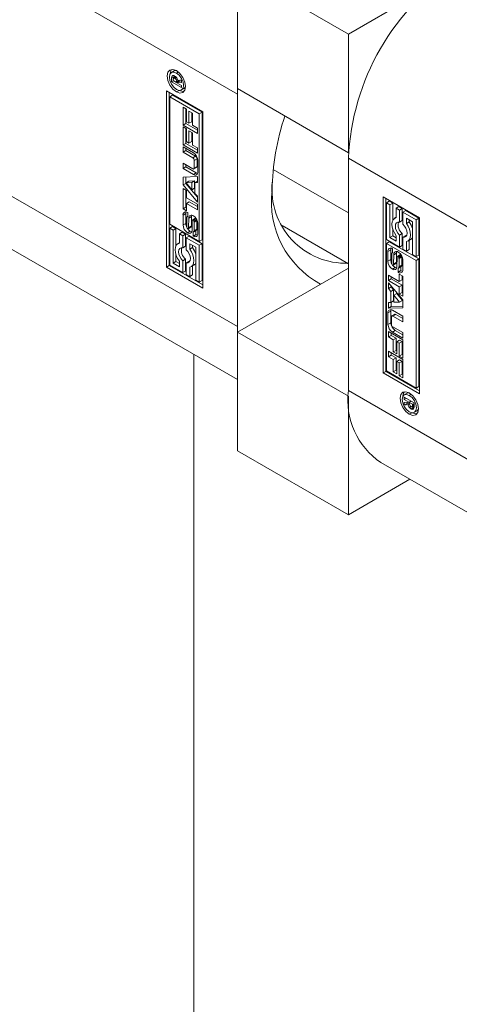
# Model space of a CAD drawing. Header units: millimetres. Extents: x 525 to 29324, y 175 to 20618.
# Tile 514 of 588: x 25987 to 26009, y 13618 to 13668. Entities that reach past the tile are written whole.
import ezdxf

# ---------------------------------------------------------------- set-up
doc = ezdxf.new("R2010")
doc.units = ezdxf.units.MM
doc.linetypes.add('SLD-Continua', pattern=[0])

msp = doc.modelspace()

# ---------------------------------------------------------------- linework, layer by layer
at = {"color": 7, "linetype": 'SLD-Continua', "lineweight": 18, "ltscale": 35}
for p, q in [((25997.61, 13664.111), (25980.852, 13673.783)), ((25997.61, 13670.44), (25997.61, 13664.396)), ((25997.61, 13670.44), (26003.267, 13667.175)), ((26003.267, 13667.175), (26007.521, 13669.63)), ((26003.267, 13661.132), (26003.267, 13667.175)), ((25994.388, 13665.298), (25994.246, 13665.216)), ((25994.397, 13665.016), (25994.255, 13664.934)), ((25994.367, 13665.065), (25994.266, 13665.007)), ((25994.487, 13665.322), (25994.388, 13665.298)), ((25994.397, 13664.958), (25994.397, 13665.016)), ((25994.598, 13665.247), (25994.502, 13665.191)), ((25994.255, 13664.742), (25994.255, 13664.934)), ((25994.355, 13664.799), (25994.255, 13664.742)), ((25994.762, 13664.449), (25994.255, 13664.742)), ((25994.339, 13664.88), (25994.338, 13664.866)), ((25994.338, 13664.866), (25994.338, 13664.851)), ((25994.338, 13664.851), (25994.338, 13664.809)), ((25994.338, 13664.809), (25994.504, 13664.713)), ((25994.471, 13665.001), (25994.362, 13664.938)), ((25994.48, 13664.991), (25994.391, 13664.939)), ((25994.496, 13664.974), (25994.417, 13664.928)), ((25994.501, 13664.967), (25994.425, 13664.923)), ((25994.543, 13664.896), (25994.479, 13664.86)), ((25994.645, 13664.822), (25994.504, 13664.74)), ((25994.645, 13664.795), (25994.504, 13664.713)), ((25994.504, 13664.713), (25994.504, 13664.74)), ((25994.668, 13664.781), (25994.527, 13664.7)), ((25994.762, 13664.717), (25994.527, 13664.7)), ((25994.527, 13664.7), (25994.762, 13664.564)), ((25994.569, 13664.724), (25994.546, 13664.737)), ((25994.567, 13664.818), (25994.762, 13664.851)), ((25994.645, 13664.822), (25994.645, 13664.831)), ((25994.645, 13664.795), (25994.645, 13664.822)), ((25994.762, 13664.788), (25994.668, 13664.781)), ((25994.762, 13664.851), (25994.762, 13664.717)), ((25994.762, 13664.564), (25994.762, 13664.449)), ((25993.986, 13664.283), (25995.842, 13663.212)), ((25993.986, 13655.3), (25993.986, 13664.283)), ((25994.127, 13664.202), (25994.127, 13655.382)), ((25994.161, 13663.98), (25994.303, 13664.061)), ((25995.809, 13663.192), (25994.303, 13664.061)), ((25994.633, 13664.307), (25994.502, 13664.232)), ((25994.758, 13664.329), (25994.9, 13664.411)), ((25997.61, 13664.396), (26003.267, 13661.132)), ((25997.61, 13664.111), (25997.615, 13664.393)), ((25997.61, 13652.269), (25997.61, 13664.111)), ((25994.161, 13663.98), (25994.161, 13657.483)), ((25995.667, 13663.111), (25994.161, 13663.98)), ((25994.837, 13663.455), (25995.016, 13663.352)), ((25994.837, 13662.531), (25994.837, 13663.455)), ((25994.979, 13662.613), (25994.979, 13663.374)), ((25995.016, 13663.352), (25995.016, 13662.702)), ((25995.141, 13663.249), (25995.319, 13663.146)), ((25995.141, 13662.63), (25995.141, 13663.249)), ((25995.282, 13662.711), (25995.282, 13663.167)), ((25995.319, 13663.146), (25995.319, 13662.527)), ((25995.809, 13663.192), (25995.667, 13663.111)), ((25995.667, 13656.613), (25995.667, 13663.111)), ((25995.809, 13656.695), (25995.809, 13663.192)), ((25995.842, 13663.212), (25995.842, 13654.229)), ((25994.979, 13662.613), (25994.837, 13662.531)), ((25995.569, 13662.109), (25994.837, 13662.531)), ((25995.569, 13662.273), (25994.979, 13662.613)), ((25995.016, 13662.702), (25995.141, 13662.63)), ((25995.282, 13662.711), (25995.141, 13662.63)), ((25995.319, 13662.527), (25995.569, 13662.383)), ((25994.837, 13662.451), (25995.016, 13662.348)), ((25994.837, 13661.527), (25994.837, 13662.451)), ((25994.979, 13661.608), (25994.979, 13662.369)), ((25995.016, 13662.348), (25995.016, 13661.697)), ((25995.141, 13662.244), (25995.319, 13662.141)), ((25995.141, 13661.625), (25995.141, 13662.244)), ((25995.282, 13661.707), (25995.282, 13662.163)), ((25995.319, 13662.141), (25995.319, 13661.522)), ((25995.569, 13662.383), (25995.569, 13662.109)), ((25997.61, 13652.269), (25980.852, 13661.941)), ((25994.979, 13661.608), (25994.837, 13661.527)), ((25995.569, 13661.105), (25994.837, 13661.527)), ((25995.569, 13661.268), (25994.979, 13661.608)), ((25995.016, 13661.697), (25995.141, 13661.625)), ((25995.282, 13661.707), (25995.141, 13661.625)), ((25995.319, 13661.522), (25995.569, 13661.378)), ((25994.837, 13661.43), (25995.365, 13661.126)), ((25994.837, 13661.154), (25994.837, 13661.43)), ((25994.979, 13661.236), (25994.837, 13661.154)), ((25995.339, 13660.865), (25994.837, 13661.154)), ((25994.979, 13661.236), (25994.979, 13661.349)), ((25995.481, 13660.946), (25994.979, 13661.236)), ((25995.569, 13661.378), (25995.569, 13661.105)), ((26003.272, 13661.135), (26003.267, 13661.132)), ((25994.837, 13660.598), (25995.339, 13660.309)), ((25994.837, 13660.322), (25994.837, 13660.598)), ((25994.979, 13660.404), (25994.979, 13660.517)), ((25995.481, 13660.946), (25995.339, 13660.865)), ((25995.553, 13660.821), (25995.412, 13660.739)), ((25995.412, 13660.35), (25995.412, 13660.739)), ((25995.553, 13660.432), (25995.553, 13660.821)), ((25995.592, 13660.734), (25995.592, 13660.149)), ((26003.267, 13660.846), (26020.026, 13651.174)), ((26003.267, 13660.846), (26003.267, 13649.004)), ((25994.979, 13660.404), (25994.837, 13660.322)), ((25995.365, 13660.018), (25994.837, 13660.322)), ((25995.507, 13660.099), (25994.979, 13660.404)), ((25995.507, 13660.099), (25995.365, 13660.018)), ((25995.391, 13660.304), (25995.532, 13660.385)), ((25995.553, 13660.432), (25995.412, 13660.35)), ((25999.434, 13660.271), (26003.267, 13658.059)), ((25994.837, 13659.887), (25995.569, 13659.914)), ((25994.837, 13659.487), (25994.837, 13659.887)), ((25994.979, 13659.569), (25994.837, 13659.487)), ((25994.979, 13659.569), (25994.979, 13659.892)), ((25995.569, 13658.866), (25994.979, 13659.569)), ((25995.138, 13659.677), (25994.997, 13659.595)), ((25995.287, 13659.609), (25994.997, 13659.595)), ((25994.997, 13659.595), (25995.287, 13659.246)), ((25995.428, 13659.691), (25995.138, 13659.677)), ((25995.428, 13659.691), (25995.287, 13659.609)), ((25995.287, 13659.246), (25995.287, 13659.609)), ((25995.428, 13659.328), (25995.428, 13659.691)), ((25995.569, 13659.684), (25995.446, 13659.614)), ((25995.569, 13659.619), (25995.446, 13659.614)), ((25995.446, 13659.614), (25995.446, 13659.057)), ((25995.569, 13659.914), (25995.569, 13659.619)), ((25995.569, 13658.616), (25994.837, 13659.487)), ((25994.837, 13659.3), (25995.016, 13659.197)), ((25994.837, 13658.275), (25994.837, 13659.3)), ((25994.979, 13658.357), (25994.979, 13659.219)), ((25995.016, 13659.197), (25995.016, 13658.822)), ((25995.428, 13659.328), (25995.287, 13659.246)), ((25995.446, 13659.057), (25995.569, 13658.911)), ((25995.016, 13658.822), (25995.569, 13658.503)), ((25995.157, 13658.628), (25995.016, 13658.546)), ((25995.016, 13658.546), (25995.016, 13658.172)), ((25995.569, 13658.227), (25995.016, 13658.546)), ((25995.569, 13658.391), (25995.157, 13658.628)), ((25995.569, 13658.911), (25995.569, 13658.616)), ((25995.569, 13658.503), (25995.569, 13658.227)), ((26005.035, 13658.886), (26006.891, 13657.815)), ((26005.035, 13649.903), (26005.035, 13658.886)), ((26005.176, 13658.805), (26005.176, 13649.985)), ((26005.351, 13658.665), (26005.21, 13658.583)), ((26005.21, 13658.583), (26005.21, 13656.704)), ((26005.385, 13658.482), (26005.21, 13658.583)), ((26005.527, 13658.563), (26005.351, 13658.665)), ((26005.527, 13658.563), (26005.385, 13658.482)), ((26005.527, 13657.684), (26005.527, 13658.563)), ((25982.51, 13658.277), (25997.61, 13649.562)), ((25994.977, 13658.034), (25994.836, 13657.953)), ((25994.979, 13658.357), (25994.837, 13658.275)), ((25995.016, 13658.172), (25994.837, 13658.275)), ((25994.977, 13657.529), (25994.977, 13658.034)), ((25995.016, 13658.335), (25994.979, 13658.357)), ((25995.077, 13658.078), (25995.077, 13657.868)), ((26005.385, 13656.805), (26005.385, 13658.482)), ((26005.842, 13658.382), (26005.7, 13658.3)), ((26005.7, 13658.3), (26005.7, 13657.821)), ((26005.876, 13658.199), (26005.7, 13658.3)), ((26006.017, 13658.28), (26005.842, 13658.382)), ((26006.017, 13658.28), (26005.876, 13658.199)), ((26005.876, 13657.591), (26005.876, 13658.199)), ((26006.017, 13657.673), (26006.017, 13658.28)), ((26006.192, 13658.179), (26006.051, 13658.098)), ((26006.051, 13658.098), (26006.051, 13657.49)), ((26006.716, 13657.714), (26006.051, 13658.098)), ((26006.858, 13657.795), (26006.192, 13658.179)), ((25994.836, 13657.447), (25994.836, 13657.953)), ((25994.977, 13657.529), (25994.836, 13657.447)), ((25995.029, 13657.802), (25995.029, 13657.37)), ((25995.077, 13657.884), (25995.051, 13657.869)), ((25995.077, 13657.882), (25995.059, 13657.872)), ((25995.123, 13657.319), (25995.133, 13657.789)), ((25995.274, 13657.871), (25995.133, 13657.789)), ((25995.265, 13657.4), (25995.274, 13657.871)), ((25995.306, 13657.651), (25995.296, 13657.183)), ((25995.474, 13657.795), (25995.333, 13657.713)), ((25995.355, 13657.711), (25995.495, 13657.791)), ((25995.51, 13657.77), (25995.374, 13657.692)), ((25995.535, 13657.728), (25995.394, 13657.647)), ((25995.544, 13657.673), (25995.402, 13657.591)), ((25995.402, 13657.159), (25995.402, 13657.591)), ((25995.544, 13657.241), (25995.544, 13657.673)), ((25995.593, 13657.517), (25995.593, 13657.013)), ((26005.7, 13657.837), (26005.626, 13657.793)), ((26006.017, 13657.673), (26005.876, 13657.591)), ((26006.226, 13657.794), (26006.541, 13657.612)), ((26006.226, 13657.517), (26006.226, 13657.794)), ((26006.367, 13657.599), (26006.226, 13657.517)), ((26006.367, 13657.599), (26006.367, 13657.713)), ((26006.541, 13657.612), (26006.541, 13655.936)), ((26006.858, 13657.795), (26006.716, 13657.714)), ((26006.716, 13655.835), (26006.716, 13657.714)), ((26006.858, 13655.916), (26006.858, 13657.795)), ((26006.891, 13657.815), (26006.891, 13648.832)), ((25994.161, 13657.483), (25995.667, 13656.613)), ((25994.302, 13657.362), (25994.161, 13657.28)), ((25994.336, 13657.179), (25994.161, 13657.28)), ((25994.161, 13657.28), (25994.161, 13655.401)), ((25994.478, 13657.261), (25994.302, 13657.362)), ((25994.478, 13657.261), (25994.336, 13657.179)), ((25994.336, 13655.503), (25994.336, 13657.179)), ((25994.478, 13656.381), (25994.478, 13657.261)), ((25994.793, 13657.079), (25994.651, 13656.997)), ((25994.651, 13656.997), (25994.651, 13656.518)), ((25994.827, 13656.896), (25994.651, 13656.997)), ((25994.968, 13656.978), (25994.793, 13657.079)), ((25995.207, 13657.131), (25995.066, 13657.049)), ((25995.099, 13657.253), (25995.24, 13657.335)), ((25995.254, 13657.349), (25995.112, 13657.268)), ((25995.262, 13657.376), (25995.121, 13657.294)), ((25995.265, 13657.4), (25995.123, 13657.319)), ((25995.353, 13657.095), (25995.356, 13657.093)), ((25995.353, 13656.886), (25995.353, 13657.095)), ((25995.38, 13657.092), (25995.521, 13657.174)), ((25995.527, 13657.179), (25995.385, 13657.097)), ((25995.54, 13657.205), (25995.399, 13657.124)), ((25995.544, 13657.241), (25995.402, 13657.159)), ((25995.494, 13656.968), (25995.494, 13657.158)), ((25999.9, 13657.412), (26003.267, 13655.469)), ((26005.527, 13656.887), (26005.527, 13657.238)), ((26006.017, 13657.009), (26005.876, 13656.927)), ((26006.017, 13656.402), (26006.017, 13657.009)), ((25994.651, 13656.534), (25994.577, 13656.491)), ((25994.968, 13656.978), (25994.827, 13656.896)), ((25994.827, 13656.289), (25994.827, 13656.896)), ((25994.968, 13656.37), (25994.968, 13656.978)), ((25995.143, 13656.877), (25995.002, 13656.795)), ((25995.002, 13656.795), (25995.002, 13656.188)), ((25995.667, 13656.411), (25995.002, 13656.795)), ((25995.809, 13656.493), (25995.143, 13656.877)), ((25995.177, 13656.215), (25995.177, 13656.492)), ((25995.177, 13656.492), (25995.492, 13656.31)), ((25995.494, 13656.968), (25995.353, 13656.886)), ((25995.504, 13656.962), (25995.363, 13656.88)), ((25995.667, 13656.613), (25995.809, 13656.695)), ((25995.809, 13656.493), (25995.667, 13656.411)), ((25995.809, 13654.614), (25995.809, 13656.493)), ((26005.21, 13656.704), (26005.876, 13656.32)), ((26005.21, 13656.502), (26005.351, 13656.583)), ((26006.716, 13655.632), (26005.21, 13656.502)), ((26005.21, 13656.502), (26005.21, 13650.004)), ((26006.858, 13655.714), (26005.351, 13656.583)), ((26005.527, 13656.887), (26005.385, 13656.805)), ((26005.7, 13656.623), (26005.385, 13656.805)), ((26005.7, 13656.787), (26005.527, 13656.887)), ((26005.7, 13656.9), (26005.7, 13656.623)), ((26005.876, 13656.32), (26005.876, 13656.927)), ((26006.192, 13656.908), (26006.051, 13656.826)), ((26006.051, 13656.826), (26006.051, 13656.219)), ((26006.234, 13656.903), (26006.192, 13656.908)), ((26006.226, 13656.118), (26006.226, 13656.597)), ((26006.301, 13656.624), (26006.442, 13656.706)), ((26006.367, 13656.199), (26006.367, 13656.663)), ((25994.968, 13656.37), (25994.827, 13656.289)), ((25995.318, 13656.296), (25995.177, 13656.215)), ((25995.318, 13656.296), (25995.318, 13656.41)), ((25995.492, 13656.31), (25995.492, 13654.633)), ((25995.667, 13654.532), (25995.667, 13656.411)), ((26005.426, 13656.184), (26005.285, 13656.102)), ((26005.285, 13655.597), (26005.285, 13656.102)), ((26005.426, 13655.679), (26005.426, 13656.184)), ((26005.525, 13656.038), (26005.498, 13656.023)), ((26005.525, 13656.036), (26005.507, 13656.026)), ((26005.525, 13656.024), (26005.521, 13656.022)), ((26005.525, 13656.02), (26005.521, 13656.022)), ((26005.525, 13656.229), (26005.525, 13656.02)), ((26005.723, 13656.013), (26005.582, 13655.932)), ((26005.713, 13655.546), (26005.723, 13656.013)), ((26006.017, 13656.402), (26005.876, 13656.32)), ((26006.051, 13656.219), (26006.226, 13656.118)), ((26006.367, 13656.199), (26006.226, 13656.118)), ((25994.478, 13655.584), (25994.336, 13655.503)), ((25994.651, 13655.321), (25994.336, 13655.503)), ((25994.478, 13655.584), (25994.478, 13655.935)), ((25994.651, 13655.484), (25994.478, 13655.584)), ((25994.651, 13655.598), (25994.651, 13655.321)), ((25994.968, 13655.706), (25994.827, 13655.625)), ((25994.827, 13655.017), (25994.827, 13655.625)), ((25994.968, 13655.099), (25994.968, 13655.706)), ((25995.143, 13655.605), (25995.002, 13655.524)), ((25995.002, 13655.524), (25995.002, 13654.916)), ((25995.185, 13655.6), (25995.143, 13655.605)), ((26005.426, 13655.679), (26005.285, 13655.597)), ((26005.475, 13655.956), (26005.475, 13655.524)), ((26005.545, 13655.402), (26005.686, 13655.484)), ((26005.687, 13655.484), (26005.546, 13655.403)), ((26005.703, 13655.504), (26005.562, 13655.422)), ((26005.572, 13655.464), (26005.582, 13655.932)), ((26005.713, 13655.546), (26005.572, 13655.464)), ((26005.686, 13655.484), (26005.687, 13655.484)), ((26005.754, 13655.796), (26005.744, 13655.326)), ((26005.92, 13655.943), (26005.778, 13655.862)), ((26005.923, 13655.945), (26005.781, 13655.863)), ((26005.943, 13655.942), (26005.803, 13655.861)), ((26005.944, 13655.941), (26005.804, 13655.86)), ((26005.965, 13655.91), (26005.829, 13655.831)), ((26005.985, 13655.868), (26005.844, 13655.787)), ((26005.99, 13655.827), (26005.849, 13655.745)), ((26005.849, 13655.313), (26005.849, 13655.745)), ((26005.99, 13655.394), (26005.99, 13655.827)), ((26006.041, 13655.668), (26006.041, 13655.162)), ((26006.541, 13655.936), (26006.716, 13655.835)), ((26006.858, 13655.916), (26006.716, 13655.835)), ((26006.858, 13655.714), (26006.716, 13655.632)), ((26006.716, 13649.135), (26006.716, 13655.632)), ((26006.858, 13649.217), (26006.858, 13655.714)), ((25994.127, 13655.382), (25993.986, 13655.3)), ((25995.842, 13654.229), (25993.986, 13655.3)), ((25995.842, 13654.392), (25994.127, 13655.382)), ((25994.161, 13655.401), (25994.827, 13655.017)), ((25994.968, 13655.099), (25994.827, 13655.017)), ((25995.177, 13654.815), (25995.177, 13655.294)), ((25995.252, 13655.322), (25995.393, 13655.403)), ((25995.318, 13654.897), (25995.318, 13655.36)), ((25997.61, 13651.983), (26003.267, 13655.248)), ((26005.514, 13655.199), (26005.656, 13655.281)), ((26005.8, 13655.037), (26005.8, 13655.247)), ((26005.941, 13655.118), (26005.8, 13655.037)), ((26005.812, 13655.03), (26005.953, 13655.111)), ((26005.826, 13655.246), (26005.967, 13655.327)), ((26005.978, 13655.338), (26005.836, 13655.257)), ((26005.987, 13655.363), (26005.846, 13655.282)), ((26005.99, 13655.394), (26005.849, 13655.313)), ((26005.942, 13655.313), (26005.941, 13655.118)), ((25995.002, 13654.916), (25995.177, 13654.815)), ((25995.318, 13654.897), (25995.177, 13654.815)), ((25995.492, 13654.633), (25995.667, 13654.532)), ((25995.809, 13654.614), (25995.667, 13654.532)), ((26005.309, 13654.888), (26005.861, 13654.569)), ((26005.309, 13654.612), (26005.309, 13654.888)), ((26005.45, 13654.693), (26005.309, 13654.612)), ((26005.861, 13654.293), (26005.309, 13654.612)), ((26005.309, 13654.499), (26006.04, 13653.628)), ((26005.309, 13654.204), (26005.309, 13654.499)), ((26005.45, 13654.693), (26005.45, 13654.806)), ((26006.003, 13654.374), (26005.45, 13654.693)), ((26005.861, 13654.943), (26006.04, 13654.84)), ((26005.861, 13654.569), (26005.861, 13654.943)), ((26006.003, 13654.65), (26005.861, 13654.569)), ((26006.003, 13654.65), (26006.003, 13654.861)), ((26006.04, 13654.84), (26006.04, 13653.815)), ((26005.45, 13654.286), (26005.309, 13654.204)), ((26005.431, 13654.058), (26005.309, 13654.204)), ((26005.572, 13654.139), (26005.431, 13654.058)), ((26005.431, 13653.501), (26005.431, 13654.058)), ((26005.45, 13654.286), (26005.45, 13654.331)), ((26005.572, 13654.139), (26005.45, 13654.286)), ((26005.572, 13653.583), (26005.572, 13654.139)), ((26006.003, 13654.374), (26005.861, 13654.293)), ((26005.861, 13653.918), (26005.861, 13654.293)), ((26006.003, 13653.999), (26005.861, 13653.918)), ((26006.003, 13653.999), (26006.003, 13654.374)), ((26006.04, 13653.978), (26006.003, 13653.999)), ((26005.309, 13653.496), (26005.431, 13653.501)), ((26005.309, 13653.201), (26005.309, 13653.496)), ((26005.572, 13653.583), (26005.431, 13653.501)), ((26005.45, 13653.283), (26005.45, 13653.512)), ((26005.732, 13653.951), (26005.59, 13653.869)), ((26005.59, 13653.869), (26005.59, 13653.506)), ((26005.881, 13653.52), (26005.59, 13653.869)), ((26005.59, 13653.506), (26005.881, 13653.52)), ((26006.022, 13653.602), (26005.732, 13653.951)), ((26006.04, 13653.815), (26005.861, 13653.918)), ((26006.022, 13653.602), (26005.881, 13653.52)), ((26006.04, 13653.628), (26006.04, 13653.228)), ((26005.427, 13653.048), (26005.286, 13652.966)), ((26005.45, 13653.283), (26005.309, 13653.201)), ((26006.04, 13653.228), (26005.309, 13653.201)), ((26005.427, 13652.463), (26005.427, 13653.048)), ((26006.04, 13653.305), (26005.45, 13653.283)), ((26005.512, 13653.097), (26006.04, 13652.793)), ((26005.286, 13652.381), (26005.286, 13652.966)), ((26005.466, 13652.765), (26005.466, 13652.376)), ((26005.628, 13652.893), (26005.487, 13652.811)), ((26005.679, 13652.888), (26005.538, 13652.806)), ((26006.04, 13652.517), (26005.538, 13652.806)), ((26006.04, 13652.68), (26005.679, 13652.888)), ((26006.04, 13652.793), (26006.04, 13652.517)), ((25997.616, 13651.987), (25997.61, 13652.269)), ((25997.61, 13651.983), (26003.267, 13648.719)), ((25997.61, 13651.983), (25997.61, 13645.94)), ((26005.427, 13652.463), (26005.286, 13652.381)), ((26005.309, 13652.01), (26006.04, 13651.588)), ((26005.309, 13651.737), (26005.309, 13652.01)), ((26005.653, 13652.071), (26005.512, 13651.989)), ((26006.04, 13651.685), (26005.512, 13651.989)), ((26005.538, 13652.25), (26006.04, 13651.961)), ((26006.04, 13651.848), (26005.653, 13652.071)), ((26005.45, 13651.818), (26005.309, 13651.737)), ((26005.558, 13651.593), (26005.309, 13651.737)), ((26005.45, 13651.818), (26005.45, 13651.929)), ((26005.699, 13651.675), (26005.45, 13651.818)), ((26005.699, 13651.675), (26005.558, 13651.593)), ((26005.558, 13650.974), (26005.558, 13651.593)), ((26005.699, 13651.056), (26005.699, 13651.675)), ((26005.878, 13651.571), (26005.736, 13651.49)), ((26005.861, 13651.418), (26005.736, 13651.49)), ((26005.736, 13651.49), (26005.736, 13650.871)), ((26006.003, 13651.499), (26005.861, 13651.418)), ((26006.003, 13651.499), (26005.878, 13651.571)), ((26006.003, 13650.849), (26006.003, 13651.499)), ((26006.04, 13651.961), (26006.04, 13651.685)), ((26006.04, 13651.588), (26006.04, 13650.664)), ((26005.309, 13651.006), (26006.04, 13650.584)), ((26005.309, 13650.732), (26005.309, 13651.006)), ((26005.699, 13651.056), (26005.558, 13650.974)), ((26005.736, 13650.871), (26005.558, 13650.974)), ((26005.736, 13651.034), (26005.699, 13651.056)), ((26005.861, 13650.767), (26005.861, 13651.418)), ((25995.388, 13650.844), (25995.388, 12769.726)), ((26005.45, 13650.814), (26005.309, 13650.732)), ((26005.558, 13650.588), (26005.309, 13650.732)), ((26005.45, 13650.814), (26005.45, 13650.924)), ((26005.699, 13650.67), (26005.45, 13650.814)), ((26005.699, 13650.67), (26005.558, 13650.588)), ((26005.558, 13649.969), (26005.558, 13650.588)), ((26005.699, 13650.051), (26005.699, 13650.67)), ((26005.878, 13650.567), (26005.736, 13650.485)), ((26005.861, 13650.413), (26005.736, 13650.485)), ((26005.736, 13650.485), (26005.736, 13649.866)), ((26006.003, 13650.849), (26005.861, 13650.767)), ((26006.04, 13650.664), (26005.861, 13650.767)), ((26006.003, 13650.495), (26005.861, 13650.413)), ((26006.003, 13650.495), (26005.878, 13650.567)), ((26006.04, 13650.828), (26006.003, 13650.849)), ((26006.003, 13649.844), (26006.003, 13650.495)), ((26006.04, 13650.584), (26006.04, 13649.66)), ((26005.176, 13649.985), (26005.035, 13649.903)), ((26005.176, 13649.985), (26006.891, 13648.995)), ((26005.21, 13650.004), (26006.716, 13649.135)), ((26005.699, 13650.051), (26005.558, 13649.969)), ((26005.736, 13649.866), (26005.558, 13649.969)), ((26005.736, 13650.029), (26005.699, 13650.051)), ((26005.861, 13649.763), (26005.861, 13650.413)), ((26006.891, 13648.832), (26005.035, 13649.903)), ((26006.003, 13649.844), (26005.861, 13649.763)), ((26006.04, 13649.66), (26005.861, 13649.763)), ((26006.04, 13649.823), (26006.003, 13649.844)), ((26003.267, 13649.004), (26020.026, 13639.332)), ((26006.716, 13649.135), (26006.858, 13649.217)), ((26003.267, 13648.719), (26003.272, 13648.722)), ((26003.267, 13642.675), (26003.267, 13648.719)), ((26006.115, 13648.666), (26006.622, 13648.373)), ((26006.115, 13648.551), (26006.115, 13648.666)), ((26006.215, 13648.608), (26006.115, 13648.551)), ((26006.35, 13648.415), (26006.115, 13648.551)), ((26006.26, 13648.868), (26006.119, 13648.786)), ((26006.36, 13648.892), (26006.26, 13648.868)), ((26006.45, 13648.473), (26006.35, 13648.415)), ((26006.473, 13648.459), (26006.374, 13648.402)), ((26006.375, 13648.761), (26006.471, 13648.816)), ((26006.115, 13648.398), (26006.35, 13648.415)), ((26006.115, 13648.264), (26006.115, 13648.398)), ((26006.257, 13648.346), (26006.115, 13648.264)), ((26006.311, 13648.297), (26006.115, 13648.264)), ((26006.257, 13648.346), (26006.257, 13648.408)), ((26006.374, 13648.365), (26006.257, 13648.346)), ((26006.376, 13648.334), (26006.311, 13648.297)), ((26006.539, 13648.306), (26006.374, 13648.402)), ((26006.374, 13648.402), (26006.374, 13648.375)), ((26006.462, 13648.187), (26006.382, 13648.141)), ((26006.457, 13648.074), (26006.599, 13648.156)), ((26006.601, 13648.155), (26006.459, 13648.073)), ((26006.47, 13648.066), (26006.612, 13648.148)), ((26006.515, 13648.177), (26006.622, 13648.239)), ((26006.622, 13648.244), (26006.526, 13648.188)), ((26006.622, 13648.283), (26006.538, 13648.235)), ((26006.538, 13648.235), (26006.539, 13648.249)), ((26006.622, 13648.354), (26006.539, 13648.306)), ((26006.622, 13648.312), (26006.539, 13648.264)), ((26006.539, 13648.264), (26006.539, 13648.306)), ((26006.622, 13648.297), (26006.539, 13648.249)), ((26006.539, 13648.249), (26006.539, 13648.264)), ((26006.579, 13648.06), (26006.568, 13648.054)), ((26006.612, 13648.148), (26006.619, 13648.144)), ((26006.622, 13648.373), (26006.622, 13648.181)), ((26006.631, 13647.899), (26006.773, 13647.98)), ((26006.375, 13647.801), (26006.506, 13647.877)), ((25997.61, 13645.94), (26003.267, 13642.675)), ((26004.925, 13645.34), (26021.683, 13635.668)), ((26006.405, 13644.486), (26003.267, 13642.675))]:
    msp.add_line(p, q, dxfattribs=at)
at = {"color": 7, "linetype": 'SLD-Continua', "lineweight": 18, "ltscale": 35, "flags": 128}
for points in [[(25994.502, 13664.232), (25994.323, 13664.376), (25994.171, 13664.581), (25994.07, 13664.815), (25994.034, 13665.043), (25994.07, 13665.229), (25994.171, 13665.346), (25994.323, 13665.376), (25994.502, 13665.314)], [(25994.502, 13665.191), (25994.364, 13665.239), (25994.246, 13665.216), (25994.168, 13665.126), (25994.14, 13664.982), (25994.168, 13664.806), (25994.246, 13664.625), (25994.364, 13664.466), (25994.502, 13664.354)], [(25994.176, 13665.142), (25994.211, 13665.311), (25994.249, 13665.374)], [(25994.502, 13665.314), (25994.681, 13665.169), (25994.833, 13664.964), (25994.935, 13664.73), (25994.971, 13664.502), (25994.935, 13664.316), (25994.833, 13664.199), (25994.681, 13664.17), (25994.502, 13664.232)], [(25994.502, 13664.354), (25994.641, 13664.306), (25994.758, 13664.329), (25994.837, 13664.419), (25994.864, 13664.564), (25994.837, 13664.74), (25994.758, 13664.921), (25994.641, 13665.079), (25994.502, 13665.191)], [(25994.896, 13664.253), (25994.823, 13664.251), (25994.659, 13664.305)], [(25994.9, 13664.411), (25994.9, 13664.411), (25994.97, 13664.485)], [(25995.507, 13660.099), (25995.551, 13660.079), (25995.579, 13660.071)], [(25994.99, 13658.114), (25994.982, 13658.083), (25994.977, 13658.034)], [(25995.287, 13657.945), (25995.28, 13657.919), (25995.274, 13657.871)], [(26005.7, 13657.821), (26005.611, 13657.784), (26005.543, 13657.713), (26005.5, 13657.611), (26005.486, 13657.484), (26005.5, 13657.341), (26005.543, 13657.19), (26005.611, 13657.04), (26005.7, 13656.9)], [(26005.876, 13656.927), (26005.79, 13657.025), (26005.722, 13657.142), (26005.678, 13657.265), (26005.663, 13657.382), (26005.678, 13657.482), (26005.722, 13657.555), (26005.79, 13657.592), (26005.876, 13657.591)], [(26006.051, 13657.49), (26006.136, 13657.392), (26006.205, 13657.276), (26006.249, 13657.153), (26006.264, 13657.035), (26006.249, 13656.935), (26006.205, 13656.863), (26006.136, 13656.825), (26006.051, 13656.826)], [(26006.226, 13656.597), (26006.315, 13656.634), (26006.383, 13656.705), (26006.426, 13656.807), (26006.44, 13656.933), (26006.426, 13657.076), (26006.383, 13657.228), (26006.315, 13657.378), (26006.226, 13657.517)], [(25995.207, 13657.131), (25995.252, 13657.11), (25995.283, 13657.102)], [(25994.651, 13656.518), (25994.562, 13656.481), (25994.494, 13656.41), (25994.451, 13656.308), (25994.437, 13656.182), (25994.451, 13656.039), (25994.494, 13655.887), (25994.562, 13655.737), (25994.651, 13655.598)], [(25995.504, 13656.962), (25995.549, 13656.941), (25995.58, 13656.933)], [(25994.827, 13655.625), (25994.741, 13655.723), (25994.673, 13655.839), (25994.629, 13655.962), (25994.614, 13656.08), (25994.629, 13656.18), (25994.673, 13656.252), (25994.741, 13656.29), (25994.827, 13656.289)], [(25995.002, 13656.188), (25995.087, 13656.09), (25995.156, 13655.973), (25995.2, 13655.85), (25995.215, 13655.733), (25995.2, 13655.633), (25995.156, 13655.56), (25995.087, 13655.523), (25995.002, 13655.524)], [(25995.177, 13655.294), (25995.266, 13655.331), (25995.334, 13655.402), (25995.377, 13655.504), (25995.391, 13655.631), (25995.377, 13655.774), (25995.334, 13655.925), (25995.266, 13656.075), (25995.177, 13656.215)], [(26005.439, 13656.264), (26005.43, 13656.233), (26005.426, 13656.184)], [(26005.736, 13656.095), (26005.727, 13656.063), (26005.723, 13656.013)], [(26005.923, 13655.945), (26005.92, 13655.944), (26005.92, 13655.943)], [(26005.985, 13655.868), (26005.984, 13655.874), (26005.983, 13655.878)], [(26005.656, 13655.281), (26005.7, 13655.26), (26005.732, 13655.252)], [(26005.953, 13655.111), (26005.998, 13655.09), (26006.029, 13655.082)], [(26005.439, 13653.125), (26005.431, 13653.097), (26005.427, 13653.048)], [(26006.375, 13647.801), (26006.196, 13647.946), (26006.044, 13648.151), (26005.942, 13648.385), (26005.907, 13648.613), (26005.942, 13648.799), (26006.044, 13648.916), (26006.196, 13648.945), (26006.375, 13648.883)], [(26006.375, 13648.761), (26006.236, 13648.809), (26006.119, 13648.786), (26006.04, 13648.696), (26006.013, 13648.551), (26006.04, 13648.375), (26006.119, 13648.194), (26006.236, 13648.036), (26006.375, 13647.924)], [(26006.048, 13648.712), (26006.084, 13648.881), (26006.122, 13648.943)], [(26006.375, 13648.883), (26006.554, 13648.739), (26006.706, 13648.534), (26006.808, 13648.3), (26006.843, 13648.072), (26006.808, 13647.886), (26006.706, 13647.769), (26006.554, 13647.739), (26006.375, 13647.801)], [(26006.375, 13647.924), (26006.514, 13647.876), (26006.631, 13647.899), (26006.71, 13647.989), (26006.737, 13648.133), (26006.71, 13648.309), (26006.631, 13648.49), (26006.514, 13648.649), (26006.375, 13648.761)], [(26006.773, 13647.98), (26006.773, 13647.98), (26006.843, 13648.055)], [(26006.769, 13647.823), (26006.696, 13647.821), (26006.532, 13647.875)]]:
    msp.add_lwpolyline(points, dxfattribs=at)
at = {"color": 7, "linetype": 'SLD-Continua', "lineweight": 18, "ltscale": 1225}
for centre, radius, start, end in [((26015.548, 13660.288), 12.293, 122.6023, 177.3977), ((25994.347, 13664.986), 0.0842, 117.0532, 165.5479), ((25994.346, 13664.962), 0.106, 54.9455, 110.7917), ((25994.692, 13665.014), 0.295, 172.3911, 179.5794), ((25994.305, 13664.872), 0.204, 56.3528, 59.9752), ((25994.319, 13664.866), 0.202, 60.0077, 60.6665), ((25994.275, 13664.801), 0.28, 38.3105, 58.9293), ((25994.518, 13664.934), 0.263, 163.9666, 180.0339), ((25994.463, 13664.873), 0.124, 154.5431, 176.8234), ((25994.378, 13664.911), 0.0312, 66.5072, 149.9098), ((25994.352, 13664.817), 0.128, 59.6306, 72.3879), ((25994.336, 13664.788), 0.162, 56.4965, 59.9778), ((25994.338, 13664.793), 0.156, 25.2481, 56.1942), ((25994.204, 13664.741), 0.3, 359.8228, 23.3081), ((25994.235, 13664.761), 0.337, 9.8422, 39.3592), ((26012.17, 13658.972), 12.795, 161.6444, 178.9356), ((25995.1, 13660.711), 0.492, 2.6023, 57.3977), ((25995.254, 13660.732), 0.158, 2.6023, 57.3977), ((25995.396, 13660.814), 0.158, 2.6023, 57.3977), ((25995.368, 13660.343), 0.0448, 230.815, 9.2203), ((25995.454, 13660.126), 0.14, 230.815, 9.2203), ((25995.503, 13660.427), 0.0505, 305.0092, 6.2982), ((26003.139, 13659.267), 3.77, 174.4136, 271.943), ((26004.122, 13658.638), 4.779, 173.1252, 241.6528), ((25994.976, 13657.975), 0.142, 50.815, 189.2203), ((25994.907, 13657.81), 0.318, 57.5394, 59.9935), ((25995.441, 13657.544), 0.464, 181.8776, 209.0994), ((25995.182, 13657.803), 0.154, 168.7277, 180.3147), ((25995.102, 13657.821), 0.0708, 148.7136, 170.449), ((25995.064, 13657.847), 0.026, 101.1806, 153.613), ((25995.063, 13657.847), 0.0258, 56.8556, 98.2009), ((25995.273, 13657.807), 0.141, 50.4968, 187.1507), ((25995.43, 13657.644), 0.125, 157.0637, 177.0949), ((25995.356, 13657.676), 0.0436, 123.5095, 156.9901), ((25995.342, 13657.693), 0.0218, 53.6925, 118.769), ((25995.323, 13657.658), 0.0616, 33.0727, 58.4452), ((25995.094, 13657.495), 0.5, 2.6023, 57.3977), ((25995.246, 13657.607), 0.153, 15.0336, 33.491), ((25995.189, 13657.589), 0.213, 0.6019, 15.822), ((25995.483, 13657.776), 0.021, 61.409, 115.412), ((25995.334, 13657.671), 0.21, 0.5459, 14.1508), ((26006.347, 13657.435), 0.539, 162.4672, 232.2024), ((26005.459, 13656.918), 1.136, 17.6216, 36.8572), ((25995.335, 13657.47), 0.5, 182.6023, 237.3977), ((25995.231, 13657.371), 0.202, 180.3672, 192.2359), ((25995.206, 13657.363), 0.176, 191.4309, 206.732), ((25995.11, 13657.312), 0.067, 204.2422, 237.3858), ((25995.155, 13657.16), 0.142, 230.8734, 9.578), ((25995.096, 13657.292), 0.0431, 238.384, 240.0022), ((25995.088, 13657.273), 0.0231, 234.9572, 290.7175), ((25995.444, 13657.514), 0.45, 215.3369, 238.3242), ((25995.082, 13657.282), 0.0335, 294.5836, 333.9137), ((25995.029, 13657.309), 0.093, 333.2323, 350.3732), ((25994.945, 13657.322), 0.178, 350.9141, 358.9454), ((25995.223, 13657.365), 0.0345, 300.8837, 333.5246), ((25995.171, 13657.391), 0.093, 333.2323, 350.3732), ((25995.086, 13657.404), 0.178, 350.9141, 358.9454), ((25995.37, 13657.116), 0.0274, 240.0939, 269.7327), ((25995.453, 13656.99), 0.142, 230.815, 9.2203), ((25995.368, 13657.113), 0.0236, 275.0101, 318.5257), ((25995.337, 13657.137), 0.0626, 320.0849, 347.5269), ((25995.253, 13657.158), 0.15, 346.7736, 0.4307), ((25995.509, 13657.194), 0.0235, 300.0966, 318.6138), ((25995.479, 13657.219), 0.0626, 320.0849, 347.5269), ((25995.394, 13657.239), 0.15, 346.7736, 0.4307), ((25995.521, 13657.154), 0.317, 237.8294, 239.9969), ((25995.663, 13657.236), 0.317, 237.8294, 239.9969), ((26006.313, 13656.922), 0.252, 300.8342, 334.9858), ((25995.298, 13656.132), 0.539, 162.4672, 232.2024), ((25994.41, 13655.615), 1.136, 17.6341, 36.8598), ((26005.425, 13656.125), 0.142, 50.815, 189.2203), ((26005.624, 13655.957), 0.15, 166.7736, 180.4307), ((26005.54, 13655.978), 0.0626, 140.0849, 167.5269), ((26005.51, 13656.002), 0.0236, 95.0101, 138.5257), ((26005.507, 13655.998), 0.0274, 60.0939, 89.7327), ((26005.356, 13655.961), 0.317, 57.8294, 59.9969), ((26005.722, 13655.955), 0.142, 50.8734, 189.578), ((26005.542, 13655.645), 0.5, 2.6023, 57.3977), ((25995.264, 13655.619), 0.252, 300.8328, 334.9532), ((26005.784, 13655.62), 0.5, 182.6023, 237.3977), ((26005.887, 13655.694), 0.462, 181.8482, 208.3744), ((26005.688, 13655.526), 0.213, 180.6019, 195.822), ((26005.663, 13655.521), 0.0436, 303.5095, 336.9901), ((26005.589, 13655.552), 0.125, 337.0637, 357.0949), ((26005.933, 13655.793), 0.178, 170.9141, 178.9454), ((26005.848, 13655.806), 0.093, 153.2323, 170.3732), ((26005.795, 13655.833), 0.0335, 114.5836, 153.9137), ((26005.789, 13655.842), 0.0231, 54.9572, 110.7175), ((26005.781, 13655.823), 0.0431, 58.384, 60.0022), ((26005.768, 13655.803), 0.067, 24.2422, 57.3858), ((26005.671, 13655.752), 0.176, 11.4309, 26.732), ((26005.646, 13655.744), 0.202, 0.3672, 12.2359), ((26005.931, 13655.924), 0.0224, 58.3619, 111.0801), ((26005.788, 13655.825), 0.202, 0.3672, 12.2359), ((26005.631, 13655.508), 0.153, 195.0336, 213.491), ((26005.555, 13655.457), 0.0616, 213.0727, 238.4452), ((26005.604, 13655.308), 0.141, 230.4968, 7.1507), ((26005.535, 13655.422), 0.0218, 233.6925, 298.769), ((26005.892, 13655.664), 0.45, 215.4867, 238.3314), ((26005.522, 13655.439), 0.0436, 303.5095, 336.9901), ((26005.447, 13655.471), 0.125, 337.0637, 357.0949), ((26005.814, 13655.268), 0.0258, 236.8556, 278.2009), ((26005.971, 13655.305), 0.318, 237.5394, 239.9935), ((26005.901, 13655.14), 0.142, 230.815, 9.2203), ((26005.813, 13655.268), 0.026, 281.1806, 333.613), ((26005.776, 13655.294), 0.0708, 328.7136, 350.449), ((26005.695, 13655.312), 0.154, 348.7277, 0.3147), ((26006.112, 13655.387), 0.318, 237.5394, 239.9935), ((26005.954, 13655.351), 0.027, 300.6201, 333.0958), ((26005.917, 13655.375), 0.0708, 328.7136, 350.449), ((26005.836, 13655.394), 0.154, 348.7277, 0.3147), ((26005.424, 13652.989), 0.14, 50.815, 189.2203), ((26005.51, 13652.772), 0.0448, 50.815, 189.2203), ((26005.649, 13652.846), 0.0516, 54.3909, 114.3073), ((26005.777, 13652.404), 0.492, 182.6023, 237.3977), ((26005.918, 13652.485), 0.492, 182.6023, 237.3977), ((26005.623, 13652.383), 0.158, 182.6023, 237.3977), ((26007.074, 13648.52), 3.837, 172.7448, 235.9477), ((26006.642, 13648.354), 0.337, 189.8422, 219.3592), ((26006.674, 13648.374), 0.3, 179.8228, 203.3081), ((26006.602, 13648.314), 0.28, 218.3105, 238.9293), ((26006.539, 13648.322), 0.156, 205.2481, 236.1942), ((26006.542, 13648.327), 0.162, 236.4965, 239.9778), ((26006.558, 13648.249), 0.202, 240.0077, 240.6665), ((26006.572, 13648.243), 0.204, 236.3528, 239.9752), ((26006.525, 13648.298), 0.128, 239.6306, 252.3879), ((26006.531, 13648.153), 0.106, 234.9455, 290.7917), ((26006.499, 13648.204), 0.0312, 246.5072, 329.9098), ((26006.414, 13648.242), 0.124, 334.5431, 356.8234), ((26006.73, 13648.378), 0.258, 224.9604, 239.3962), ((26006.53, 13648.129), 0.0842, 297.0532, 345.5479), ((26006.7, 13648.331), 0.202, 240.0077, 240.6665), ((26006.714, 13648.324), 0.204, 236.3528, 239.9752), ((26006.359, 13648.181), 0.263, 343.9666, 0.0339)]:
    msp.add_arc(centre, radius, start, end, dxfattribs=at)

doc.saveas('drawing.dxf')
